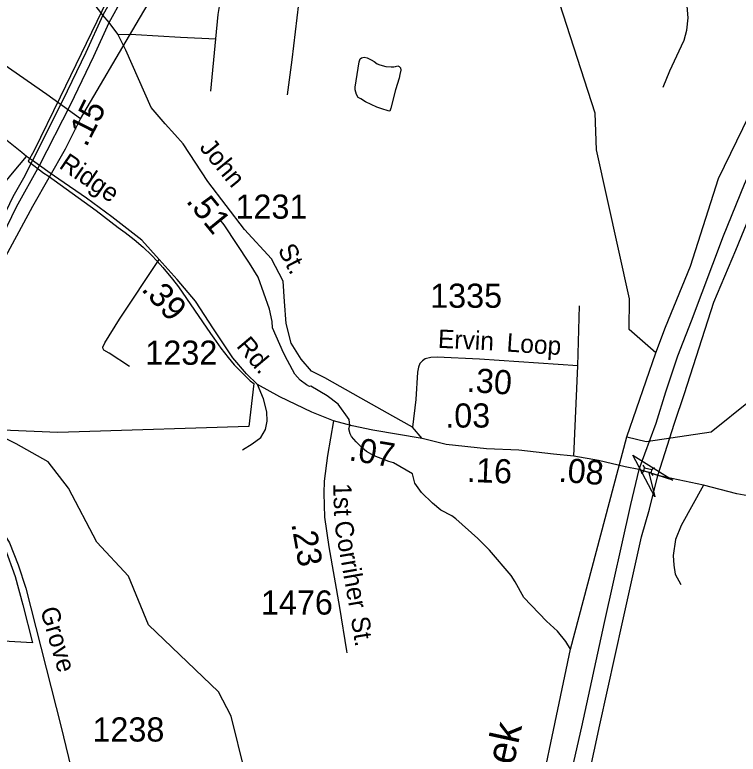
# Model space of a CAD drawing. Extents: x 1473865 to 1648260, y 639067 to 773536.
# Drawn here: x 1529591 to 1533332, y 658672 to 662498 of the extents above; entities that cross this region are included whole.
import ezdxf

# ---------------------------------------------------------------- set-up
doc = ezdxf.new("R2010")
doc.units = 0
for name, color, linetype in [('Exist Boundary Political City Limit New', 7, 'Continuous'), ('Exist Hydrographic Creek Single Shore', 7, 'Continuous'), ('Exist Hydrographic Creek Single Shore Label', 7, 'Continuous'), ('Exist Hydrographic Misc Water Feature', 7, 'Continuous'), ('Exist Road Non-System Type 51', 7, 'Continuous'), ('Exist Road Primary Interstate Divided Center Attributed', 7, 'Continuous'), ('Exist Road Primary US Divided Attributed', 7, 'Continuous'), ('Exist Road Primary US Mileage Hundredths English Label', 7, 'Continuous'), ('Exist Road Secondary Mileage Hundredths English Label', 7, 'Continuous'), ('Exist Road Secondary Structure Standard Bridge Attributed CELL', 7, 'Continuous'), ('Exist Road Secondary Structure Standard Bridge CELL', 7, 'Continuous'), ('Exist Road Secondary Type 51 Attributed', 7, 'Continuous'), ('Exist Road Secondary Type 51 Label', 7, 'Continuous'), ('Exist Road Secondary Type 51 Number Label', 7, 'Continuous'), ('Exist Utilities Electrical Transmission Line', 7, 'Continuous'), ('Map Preparation Boundary City Limit Buffer Line', 7, 'Continuous')]:
    doc.layers.add(name, color=color, linetype=linetype)

msp = doc.modelspace()

# ---------------------------------------------------------------- linework, layer by layer
at = {"layer": 'Exist Boundary Political City Limit New'}
for points in [[(1530068.4, 662573.3), (1529825, 662071.2), (1529689.9, 661792.5), (1529660.4, 661740), (1529741, 661679.2), (1529763, 661663.9), (1529887.8, 661575.8), (1530011, 661485.4), (1530125.9, 661398.2), (1530161.6, 661372.1), (1530208.9, 661334.6), (1530254.5, 661295.1), (1530298.2, 661253.7), (1530327.9, 661223.4), (1530356.8, 661190.5), (1530406.8, 661130.2), (1530437.8, 661090.6), (1530603.5, 660849.1), (1530619.9, 660824.3), (1530655.8, 660773.6), (1530693.8, 660724.4), (1530725.5, 660686.4), (1530728.4, 660683.4), (1530767.6, 660643.1), (1530808.9, 660604.8), (1530826.4, 660589.5), (1530801.4, 660367.9), (1529924.2, 660340.1), (1529813.2, 660336.6), (1528996.6, 660371)], [(1529539.5, 659739.9), (1529593.1, 659592.2), (1529632.9, 659445.8), (1529683.1, 659248.1), (1529074.8, 659283.8)]]:
    msp.add_lwpolyline(points, dxfattribs=at)
at = {"layer": 'Exist Hydrographic Creek Single Shore'}
msp.add_line((1532755.6, 660315.2), (1532906.1, 660749.7), dxfattribs=at)
for points in [[(1532906.1, 660749.7), (1532955.4, 660882.4), (1533085, 661196.7), (1533230.5, 661650.5), (1533798.9, 662822), (1534020.1, 663185.2)], [(1532755.6, 660315.2), (1532855.7, 660290.2), (1533192.1, 660339.6), (1533394, 660503), (1533638, 660639.2), (1533765.1, 660771.2), (1534031, 661225.4), (1534098.1, 661273.2), (1534165, 661271.8), (1534501.1, 660884.4), (1534716.1, 660771.7), (1534891.1, 660820.6), (1535107, 660767), (1535272.1, 660648.8), (1535844.1, 660397.7), (1536127.1, 660401.9), (1536337, 660522.3), (1536447.1, 660628.4), (1536624.1, 660726.6), (1537240.1, 660684.6), (1537516.1, 660705.3)], [(1532028.5, 656667.4), (1532238.6, 658139), (1532463.6, 659216), (1532755.6, 660315.2)]]:
    msp.add_lwpolyline(points, dxfattribs=at)
at = {"layer": 'Exist Hydrographic Misc Water Feature'}
for points in [[(1532906.1, 660749.7), (1532767.1, 660870), (1532769, 661027.6), (1532598, 661799.1), (1532592.1, 661989.7), (1532354.1, 662726.4), (1532094.1, 663191.2), (1531914.1, 663418.1), (1531868, 663619.3), (1531474, 664008), (1531158, 664605.2), (1531159.1, 664647.8), (1531070.1, 664813.7), (1530946.1, 664934.4), (1530839.1, 664985.8), (1530348.1, 665051.5), (1530157.1, 665130.8)], [(1531559.1, 662109.5), (1531535.6, 662014), (1531529.4, 661998.5), (1531521.5, 662000.3), (1531489.7, 662010.8), (1531463.7, 662019.5), (1531404.2, 662047.8), (1531380.3, 662062.2), (1531366.6, 662070.7), (1531358.7, 662084.8), (1531351.1, 662108.7), (1531351.4, 662122.7), (1531371.5, 662254.4), (1531377.7, 662270.7), (1531383.8, 662274.7), (1531397.8, 662278.5), (1531413.7, 662275.7), (1531433.6, 662265.5), (1531449.5, 662255.3), (1531465.2, 662243.5), (1531479.3, 662239.1), (1531509.1, 662230.3), (1531537.2, 662228.1), (1531551.1, 662227.8), (1531559.1, 662230.1), (1531571.1, 662233.2), (1531579, 662229.7), (1531585, 662223), (1531586.9, 662211.5), (1531582.5, 662189.4), (1531578.2, 662169.9), (1531559.1, 662109.5)], [(1532463.6, 659216), (1532440.1, 659255.9), (1532397.2, 659308.5), (1532340, 659361.3), (1532223.8, 659483.5), (1532179.1, 659564), (1532157.6, 659596.4), (1532045.6, 659728.4), (1531984.4, 659787.8), (1531872, 659889.4), (1531850.2, 659905.4), (1531794.7, 659934.4), (1531751.2, 659971.5), (1531694.1, 660026), (1531658.9, 660075.1), (1531647.5, 660122.9), (1531548.4, 660180.7), (1531524.5, 660186.9), (1531449, 660216.3), (1531409.2, 660238.5), (1531389.7, 660255.3), (1531356.1, 660288), (1531332.4, 660316.4), (1531324.8, 660330.5), (1531319.1, 660356), (1531323.3, 660372.3), (1531319.8, 660404.4), (1531263.2, 660483.5), (1531205.8, 660525.7), (1531122.5, 660575.8), (1531114.5, 660575.1), (1531098.7, 660583.7), (1531066.9, 660608.1), (1531039.4, 660639), (1531000.7, 660709.5), (1530981.2, 660749.3), (1530923.3, 660878.5), (1530921.6, 660910.5), (1530908.8, 660974.8), (1530849.3, 661140.2), (1530804.4, 661212.4), (1530673.4, 661410.4), (1530651.9, 661439.6)], [(1532028.5, 656667.4), (1531788, 656941), (1531691, 657192.4), (1531486, 657390.2), (1531274, 657676.8), (1531138.1, 658020.9), (1530876, 658357.8), (1530780, 658582.8), (1530709, 658869.9), (1530644, 658995.9), (1530283, 659341.3), (1530179, 659592.9), (1530015, 659770.1), (1529869, 660048.8), (1529763, 660185.5), (1529598, 660277.5), (1529308.1, 660424.5), (1529144, 660585.3), (1528995.1, 660631), (1528771, 660750.5), (1528475, 660996.1), (1528145, 661193.1)]]:
    msp.add_lwpolyline(points, dxfattribs=at)
at = {"layer": 'Exist Road Non-System Type 51'}
for p, q in [((1530605.2, 662102.6), (1530630.5, 662374)), ((1532501.9, 660681.9), (1532511.7, 660991.6))]:
    msp.add_line(p, q, dxfattribs=at)
for points in [[(1532943.5, 662124.2), (1532977.8, 662207), (1533038.3, 662337.7), (1533051.5, 662367), (1533065.5, 662417.9), (1533073, 662481.8), (1533063.1, 662607), (1533050.6, 662683.1), (1533048.9, 662788.9), (1533048.9, 662959.2), (1533047.6, 663082.5)], [(1531066, 662665.6), (1531057.9, 662553.7), (1531024.3, 662264.4), (1530998.8, 662083.1)], [(1529325.3, 661371.6), (1529578.5, 661677.8), (1529651, 661765.3)], [(1530184.3, 660677.6), (1530079.6, 660747.7), (1530051.9, 660762.1), (1530047.4, 660769.4), (1530046.2, 660778.2), (1530056.7, 660800), (1530133, 660922.5), (1530336.7, 661232.6)], [(1530767.8, 660246.4), (1530818.5, 660277.4), (1530863, 660310.5), (1530887.8, 660352), (1530896.7, 660395.9), (1530893.5, 660444), (1530876.8, 660510.3), (1530846.3, 660584.8)], [(1533151.9, 660064.1), (1533036.6, 659855.9), (1533007.1, 659782.4), (1532995.7, 659700.6), (1532998.7, 659650.7), (1533006, 659604.6), (1533034.9, 659550)]]:
    msp.add_lwpolyline(points, dxfattribs=at)
at = {"layer": 'Exist Road Primary Interstate Divided Center Attributed'}
for points in [[(1533912.2, 662719.2), (1533822.3, 662554.5), (1533778.3, 662474.9), (1533549.1, 662014.4), (1533451, 661816.9), (1533361.9, 661619.3), (1533253.1, 661353.3), (1533087.9, 660912.9), (1533016.9, 660730.9), (1532955.9, 660546.3), (1532906, 660383.8), (1532818.3, 660144.8)], [(1532916.3, 660114.6), (1533002.9, 660384.3), (1533053, 660538.3), (1533206, 661010.3), (1533320, 661280), (1533447.7, 661596.3), (1533546.4, 661811.6), (1533661.2, 662046.6), (1533855.7, 662416.3), (1533926.9, 662550.3), (1534016.8, 662712.9)], [(1532818.3, 660144.8), (1532775, 659964.7), (1532638.1, 659353.2), (1532521.7, 658814.3), (1532425.6, 658389.3), (1532399.2, 658234.5), (1532257, 657520.9), (1532192.8, 657128), (1532144.6, 656827.2), (1532091.9, 656587.3), (1532000.6, 655950.7), (1531965, 655725.8)], [(1532067.4, 655722.8), (1532096, 655931.2), (1532128.6, 656193.7), (1532181.6, 656533.3), (1532237.7, 656886.1), (1532328.6, 657390.8), (1532463.9, 658118.7), (1532616.2, 658824.4), (1532734.9, 659362.6), (1532831.7, 659797.1), (1532872.3, 659940.9), (1532916.3, 660114.6)]]:
    msp.add_lwpolyline(points, dxfattribs=at)
at = {"layer": 'Exist Road Primary US Divided Attributed'}
for points in [[(1532184, 665567.1), (1532038.7, 665446.3), (1531962.7, 665381.5), (1531768.3, 665203.7), (1531658, 665121.2), (1531571.9, 665015.4), (1531389.8, 664814.7), (1531193.4, 664590.1), (1531128.4, 664508.4), (1531020.3, 664357.2), (1530872.3, 664149.3), (1530776.5, 663967.6), (1530637.6, 663707.8), (1530590.1, 663601.3), (1530550.4, 663534.6), (1530502.8, 663438.1), (1530427.6, 663288.9), (1530193, 662793.5), (1530109.1, 662609.1), (1530047.1, 662496.1)], [(1530078.2, 662457.3), (1530148.9, 662587.8), (1530245.6, 662796), (1530466.6, 663269.3), (1530541.1, 663417.2), (1530664.5, 663692.4), (1530761, 663863.7), (1530822.9, 663978), (1530947.6, 664179.3), (1531062.5, 664336.8), (1531188, 664506.9), (1531239.5, 664580.5), (1531431.8, 664803.7), (1531605.3, 664985.1), (1531708.5, 665092.1), (1531795.1, 665160.1), (1531965, 665321.1), (1532035.4, 665384.8), (1532170.6, 665495.5)], [(1530047.1, 662496.1), (1529958.7, 662303.1), (1529838.2, 662051.8), (1529681.8, 661743.9)], [(1529719.1, 661717.6), (1529878.7, 662031.8), (1529999.6, 662284), (1530078.2, 662457.3)], [(1529681.8, 661743.9), (1529636.5, 661653.4), (1529581.5, 661556.5), (1529508.3, 661407.1), (1529439.7, 661279.9)], [(1529475.4, 661251.2), (1529599.8, 661504.1), (1529719.1, 661717.6)]]:
    msp.add_lwpolyline(points, dxfattribs=at)
at = {"layer": 'Exist Road Secondary Structure Standard Bridge Attributed CELL'}
msp.add_lwpolyline([(1532900.4, 660003.6), (1532786.2, 660219), (1532992.8, 660089.6), (1532869.2, 660129.7)], close=True, dxfattribs=at)
at = {"layer": 'Exist Road Secondary Structure Standard Bridge CELL'}
for p, q in [((1532829, 660126.6), (1532843.5, 660136.1)), ((1532837.6, 660167.8), (1532847.1, 660153.4)), ((1532884, 660145.6), (1532898.5, 660155)), ((1532880.5, 660128.7), (1532890, 660114.3))]:
    msp.add_line(p, q, dxfattribs=at)
msp.add_lwpolyline([(1532847.1, 660153.4), (1532884.1, 660145.6), (1532880.4, 660128.4), (1532843.5, 660136.1)], close=True, dxfattribs=at)
at = {"layer": 'Exist Road Secondary Type 51 Attributed'}
for p, q in [((1530123, 662398.1), (1530078.2, 662457.3)), ((1531696.7, 660306.5), (1531647.8, 660364.5))]:
    msp.add_line(p, q, dxfattribs=at)
for points in [[(1530123, 662398.1), (1530217, 662396.2), (1530448.6, 662381.7), (1530630.5, 662374), (1530642.9, 662499.8), (1530661.2, 662615.5), (1530679.5, 662639.2), (1530697.8, 662652.8), (1530738, 662664), (1530886.2, 662667), (1531066, 662665.6), (1531298.6, 662687.1), (1531474.6, 662694.6)], [(1530047.1, 662496.1), (1530001.6, 662553.8), (1529891.4, 662624.5), (1529816.1, 662658)], [(1530078.2, 662457.3), (1530047.1, 662496.1)], [(1531647.8, 660364.5), (1531545.7, 660420.5), (1531379.5, 660513.7), (1531194.8, 660619.4), (1531124.7, 660654.2), (1531071.1, 660716.3), (1531020.7, 660799.5), (1530994.1, 660900), (1530985.2, 661015.3), (1530978.4, 661119.6), (1530918.7, 661234.7), (1530779.6, 661386.3), (1530588.4, 661636.1), (1530462, 661829.6), (1530418.1, 661878), (1530368.1, 661933.3), (1530295.8, 662018.6), (1530165.3, 662315.2), (1530123, 662398.1)], [(1529651, 661765.3), (1529626.7, 661784.9), (1529524.8, 661867.7), (1529380.6, 661964.4)], [(1529681.8, 661743.9), (1529651, 661765.3)], [(1529719.1, 661717.6), (1529681.8, 661743.9)], [(1531238.7, 660397.2), (1531127.5, 660441.4), (1530961.1, 660520.6), (1530846.3, 660584.8), (1530789.4, 660640), (1530719, 660723.2), (1530617.8, 660873.1), (1530524.7, 661017.1), (1530430.9, 661128.8), (1530336.7, 661232.6), (1530248.7, 661332.4), (1530093.1, 661453.4), (1529961, 661549.9), (1529818.8, 661646.6), (1529774.8, 661678), (1529719.1, 661717.6)], [(1532482.2, 660213.9), (1532501.9, 660681.9), (1531994.5, 660715.7), (1531774.8, 660726.1), (1531741.6, 660724.4), (1531712.6, 660717.2), (1531699, 660708.3), (1531686.1, 660693.7), (1531678.3, 660674.7), (1531673.2, 660648.2), (1531664.6, 660508.3), (1531647.8, 660364.5)], [(1531238.7, 660397.2), (1531207.3, 660217.9), (1531190.6, 660084.2), (1531189.5, 660022.2), (1531193, 659898.3), (1531214.1, 659745.8), (1531270, 659430.7), (1531305.7, 659208), (1531308.4, 659196.2)], [(1531696.7, 660306.5), (1531441.6, 660349.3), (1531336, 660371.4), (1531238.7, 660397.2)], [(1528941.7, 660349.3), (1529012.8, 660296.6), (1529133.5, 660207.9), (1529420.5, 659954.4), (1529508.5, 659852.8), (1529563, 659765.7), (1529608.7, 659652.9), (1529648.5, 659532), (1529830.6, 658812.6), (1530017.8, 658041), (1530044.9, 657890.6), (1530058.4, 657764.3), (1530061.5, 657610.1), (1530046.3, 657442.6), (1530002, 657287.5), (1529941.5, 657100.5), (1529905.1, 656936.4), (1529801.8, 656650.6), (1529741, 656413.5), (1529659.7, 656156.1), (1529624.2, 656070.8)], [(1532482.2, 660213.9), (1532375.7, 660225.3), (1532197.5, 660244.8), (1532029.6, 660252), (1531822.1, 660274), (1531696.7, 660306.5)], [(1532818.3, 660144.8), (1532746.4, 660160), (1532608.4, 660192), (1532482.2, 660213.9)], [(1532916.3, 660114.6), (1532869.2, 660129.7), (1532818.3, 660144.8)], [(1534951.1, 659841.1), (1534849.9, 659884.9), (1534716.8, 659931.4), (1534575.6, 659964.1), (1534408, 659989.3), (1534244.3, 660000.4), (1534034.3, 660002.4), (1533863.5, 659971.5), (1533669.9, 659952.4), (1533548.8, 659959.7), (1533419.5, 660001.8), (1533325.3, 660020.3), (1533151.9, 660064.1), (1532987.6, 660098), (1532916.3, 660114.6)]]:
    msp.add_lwpolyline(points, dxfattribs=at)
at = {"layer": 'Exist Utilities Electrical Transmission Line'}
for points in [[(1529930.4, 661960.3), (1530218.8, 662448.6), (1530505.4, 662935.4), (1530767.1, 663368.6), (1530998.2, 663766.5), (1531165.2, 664049.5), (1531270.3, 664219.6), (1531413.1, 664385), (1531769.8, 664756.6), (1532222.3, 665238.4), (1532603.3, 665633.7), (1532929.1, 665965.7), (1533055.2, 666085.4), (1533297.1, 666301), (1534192, 666921.1), (1534446.9, 667076.4), (1534621.6, 667345.2), (1534910.7, 667748), (1535121.9, 668032.3), (1535236.6, 668194.2), (1535481, 668435.8), (1535983.6, 668928.7), (1536386.8, 669337.4)], [(1529930.4, 661960.3), (1529756.7, 662085.5), (1529494, 662266.3), (1529274.5, 662416.2)], [(1524734.1, 652892.8), (1525012.1, 653353.6), (1525379.5, 653998.9), (1525544.7, 654288), (1525887.1, 654877.7), (1526190.6, 655410.3), (1526545.3, 656017.8), (1526842.6, 656542.5), (1527172.5, 657104.5), (1527461.3, 657605.2), (1527740.1, 658092.2), (1528028.4, 658567), (1528371.2, 659170.8), (1528635.3, 659637.9), (1528893.2, 660081.3), (1529174.1, 660586.1), (1529448.7, 661073.2), (1529684.4, 661506.9), (1529853.6, 661803.8), (1529930.4, 661960.3)]]:
    msp.add_lwpolyline(points, dxfattribs=at)
at = {"layer": 'Map Preparation Boundary City Limit Buffer Line'}
for points in [[(1530068.4, 662573.3), (1529825, 662071.2), (1529689.9, 661792.5), (1529660.4, 661740), (1529741, 661679.2), (1529763, 661663.9), (1529887.8, 661575.8), (1530011, 661485.4), (1530125.9, 661398.2), (1530161.6, 661372.1), (1530208.9, 661334.6), (1530254.5, 661295.1), (1530298.2, 661253.7), (1530327.9, 661223.4), (1530356.8, 661190.5), (1530406.8, 661130.2), (1530437.8, 661090.6), (1530603.5, 660849.1), (1530619.9, 660824.3), (1530655.8, 660773.6), (1530693.8, 660724.4), (1530725.5, 660686.4), (1530728.4, 660683.4), (1530767.6, 660643.1), (1530808.9, 660604.8), (1530826.4, 660589.5), (1530801.4, 660367.9), (1529924.2, 660340.1), (1529813.2, 660336.6), (1528996.6, 660371)], [(1529539.5, 659739.9), (1529593.1, 659592.2), (1529632.9, 659445.8), (1529683.1, 659248.1), (1529074.8, 659283.8)]]:
    msp.add_lwpolyline(points, dxfattribs=at)

# ---------------------------------------------------------------- texts
at = {"layer": 'Exist Hydrographic Creek Single Shore Label'}
msp.add_text('Creek', height=150, rotation=77.7539, dxfattribs=at).set_placement((1532101.3, 658296.3))
at = {"layer": 'Exist Road Primary US Mileage Hundredths English Label'}
msp.add_text('.15', height=125, rotation=63.0724, dxfattribs=at).set_placement((1529960.9, 661809.1))
at = {"layer": 'Exist Road Secondary Mileage Hundredths English Label'}
for s, rotation, p in [('.51', 309.2596, (1530472.7, 661532.7)), ('.39', 312.2229, (1530241.5, 661075.3)), ('.30', 356.1833, (1531925.5, 660547.4)), ('.03', 0.0863, (1531816.9, 660362.1)), ('.07', 350.4825, (1531314.5, 660194)), ('.16', 357.5479, (1531927.2, 660082)), ('.08', 355.766, (1532399.8, 660082.1)), ('.23', 280.0544, (1531020.2, 659864.4))]:
    msp.add_text(s, height=125, rotation=rotation, dxfattribs=at).set_placement(p)
at = {"layer": 'Exist Road Secondary Type 51 Label'}
for s, rotation, p in [('John', 309.2595, (1530542, 661809.5)), ('Ridge', 325.764, (1529814.9, 661708.8)), ('St.', 297.4244, (1530948.7, 661283.7)), ('Ervin', 357.2811, (1531777.5, 660775.3)), ('Rd.', 310.1973, (1530733.1, 660782.8)), ('Loop', 356.1832, (1532131.6, 660755.9)), ('1st', 271.618, (1531237.3, 660073.5)), ('Corriher', 280.0544, (1531241.8, 659871.6)), ('Grove', 286.0603, (1529721.6, 659420.4)), ('St.', 279.1164, (1531328.3, 659377.9))]:
    msp.add_text(s, height=95, rotation=rotation, dxfattribs=at).set_placement(p)
at = {"layer": 'Exist Road Secondary Type 51 Number Label'}
for s, p in [('1231', (1530732.1, 661442.7)), ('1335', (1531738.8, 660981.9)), ('1232', (1530266.2, 660687.2)), ('1476', (1530863.7, 659394.8)), ('1238', (1529992.5, 658738))]:
    msp.add_text(s, height=125, dxfattribs=at).set_placement(p)

doc.saveas('drawing.dxf')
